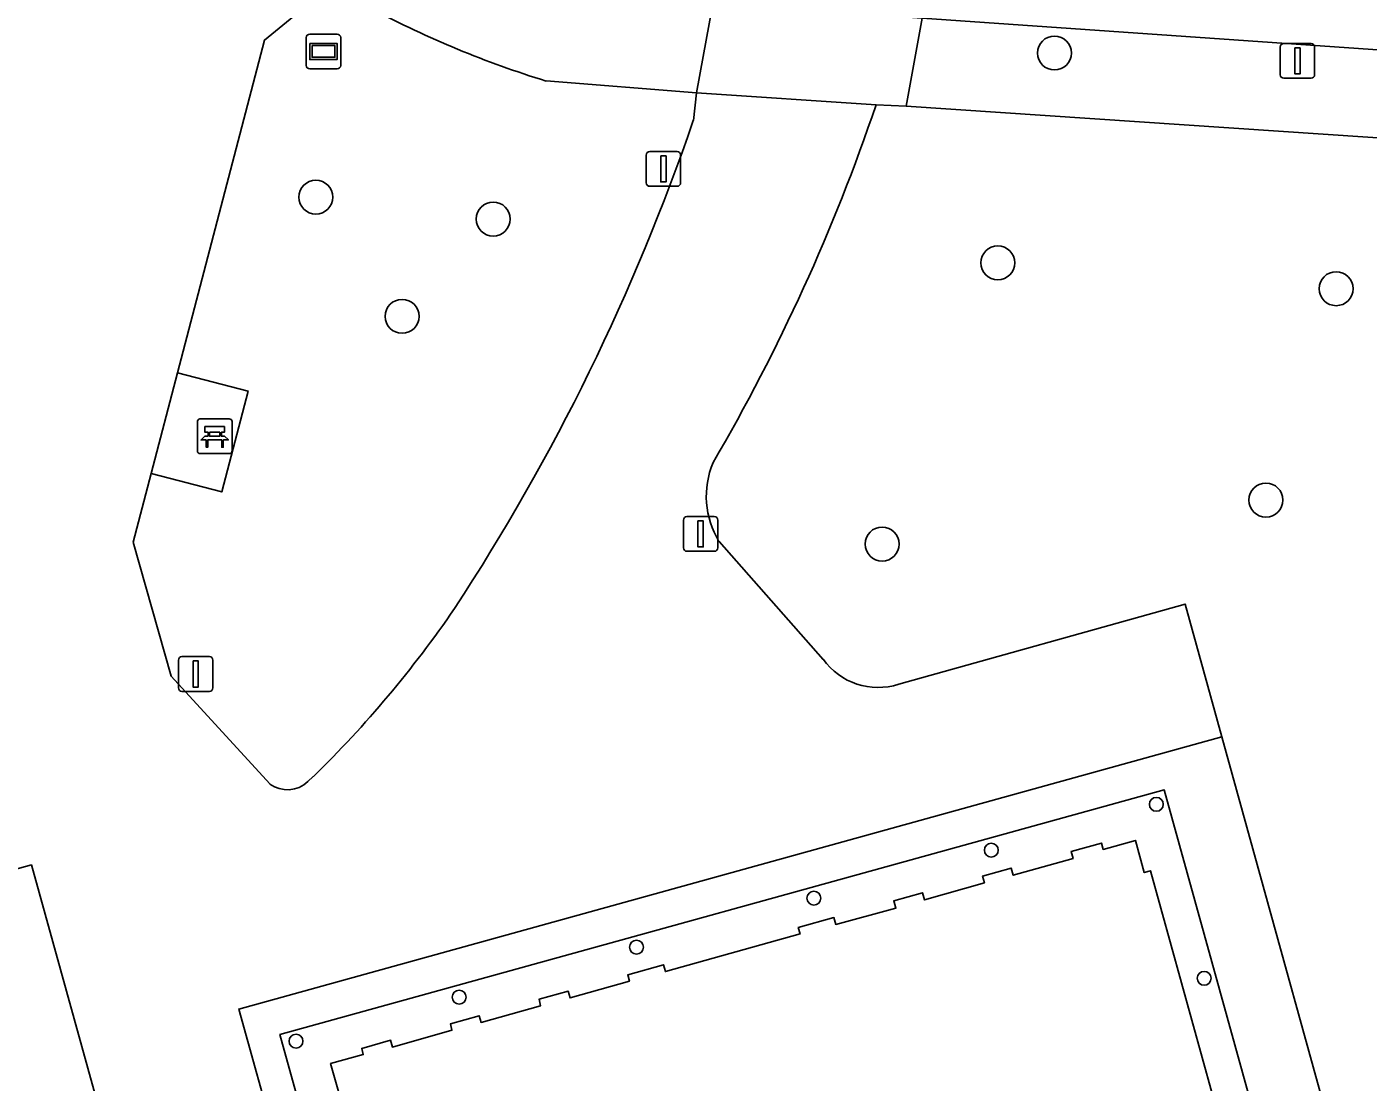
# Model space of a CAD drawing. Extents: x 159053 to 160042, y 380449 to 381423.
# Drawn here: x 159244.39 to 159283.01, y 381158.52 to 381188.91 of the extents above; entities that cross this region are included whole.
import ezdxf

# ---------------------------------------------------------------- set-up
doc = ezdxf.new("R2010")
doc.units = 0
for name, color, linetype in [('IMGEO_Bank', 7, 'Continuous'), ('IMGEO_Boom', 7, 'Continuous'), ('IMGEO_Groenvoorziening', 7, 'Continuous'), ('IMGEO_Informatiebord', 7, 'Continuous'), ('IMGEO_Lichtmast', 7, 'Continuous'), ('IMGEO_Pand', 7, 'Continuous'), ('IMGEO_Pand_overbouw', 7, 'Continuous'), ('IMGEO_Pand_vergunning_verleend', 7, 'Continuous'), ('IMGEO_Rijbaan_lokaal_open', 7, 'Continuous'), ('IMGEO_Verkeersbordpaal', 7, 'Continuous'), ('IMGEO_Voetpad_open', 7, 'Continuous')]:
    doc.layers.add(name, color=color, linetype=linetype)

msp = doc.modelspace()

# ---------------------------------------------------------------- linework, layer by layer
at = {"layer": 'IMGEO_Bank'}
for p, q in [((159249.302, 381176.693), (159249.302, 381177.534)), ((159249.302, 381177.534), (159249.302, 381176.693)), ((159249.377, 381177.618), (159250.218, 381177.618)), ((159250.218, 381177.618), (159249.377, 381177.618)), ((159250.302, 381177.543), (159250.302, 381176.702)), ((159250.302, 381176.702), (159250.302, 381177.543)), ((159249.999, 381177.016), (159249.606, 381177.016)), ((159249.611, 381177.124), (159249.611, 381177.23)), ((159249.655, 381177.23), (159249.655, 381177.124)), ((159249.943, 381177.236), (159249.661, 381177.236)), ((159249.661, 381177.118), (159249.943, 381177.118)), ((159249.949, 381177.124), (159249.949, 381177.23)), ((159249.993, 381177.23), (159249.993, 381177.124)), ((159250.227, 381176.618), (159249.386, 381176.618)), ((159249.386, 381176.618), (159250.227, 381176.618))]:
    msp.add_line(p, q, dxfattribs=at)
for points in [[(159249.605, 381177.236), (159249.519, 381177.236), (159249.519, 381177.397), (159250.082, 381177.397), (159250.082, 381177.236), (159249.999, 381177.236)], [(159249.549, 381177.016), (159249.407, 381177.016), (159249.519, 381177.118), (159249.605, 381177.118)], [(159249.599, 381177.009), (159249.599, 381176.802), (159249.556, 381176.802), (159249.556, 381177.009)], [(159249.999, 381177.118), (159250.082, 381177.118), (159250.194, 381177.016), (159250.055, 381177.016)], [(159250.049, 381177.009), (159250.049, 381176.802), (159250.005, 381176.802), (159250.005, 381177.009)]]:
    msp.add_lwpolyline(points, dxfattribs=at)
for centre, radius, start, end in [((159249.38, 381177.54), 0.0779, 92.4484, 184.2845), ((159249.38, 381177.54), 0.0779, 92.4484, 184.2845), ((159250.224, 381177.54), 0.0779, 2.4484, 94.2845), ((159250.224, 381177.54), 0.0779, 2.4484, 94.2845), ((159249.549, 381177.009), 0.00671, 2.8957, 87.1043), ((159249.606, 381177.009), 0.00671, 92.8957, 177.1043), ((159249.604, 381177.229), 0.00671, 2.8957, 87.1043), ((159249.604, 381177.125), 0.00671, 272.8957, 357.1043), ((159249.661, 381177.229), 0.00671, 92.8957, 177.1043), ((159249.661, 381177.125), 0.00671, 182.8957, 267.1043), ((159249.943, 381177.229), 0.00671, 2.8957, 87.1043), ((159249.943, 381177.125), 0.00671, 272.8957, 357.1043), ((159250, 381177.229), 0.00671, 92.8957, 177.1043), ((159250, 381177.125), 0.00671, 182.8957, 267.1043), ((159249.998, 381177.009), 0.00671, 2.8957, 87.1043), ((159250.055, 381177.009), 0.00671, 92.8957, 177.1043), ((159249.38, 381176.696), 0.0779, 182.4484, 274.2845), ((159249.38, 381176.696), 0.0779, 182.4484, 274.2845), ((159250.224, 381176.696), 0.0779, 272.4484, 4.2845), ((159250.224, 381176.696), 0.0779, 272.4484, 4.2845)]:
    msp.add_arc(centre, radius, start, end, dxfattribs=at)
at = {"layer": 'IMGEO_Boom'}
for centre in [(159273.974, 381188.157), (159252.712, 381184.007), (159257.818, 381183.375), (159272.344, 381182.112), (159282.083, 381181.369), (159255.194, 381180.573), (159280.062, 381175.282), (159269.013, 381174.015)]:
    msp.add_circle(centre, 0.489, dxfattribs=at)
at = {"layer": 'IMGEO_Groenvoorziening'}
for points in [[(159254.334, 381189.424), (159253.184, 381190.129), (159251.232, 381188.531), (159248.729, 381178.948), (159250.761, 381178.418), (159250.003, 381175.515), (159247.971, 381176.046), (159247.456, 381174.072), (159248.549, 381170.208), (159251.387, 381167.104)], [(159263.579, 381186.218), (159263.671, 381187.008), (159259.343, 381187.351)], [(159292.23, 381185.138), (159288.428, 381185.373), (159269.706, 381186.63), (159268.838, 381186.662)], [(159264.318, 381174.089), (159267.319, 381170.694)], [(159269.491, 381169.977), (159277.74, 381172.284), (159278.791, 381168.465), (159282.912, 381153.581), (159280.978, 381153.047), (159287.62, 381129.099), (159287.469, 381129.052), (159289.185, 381122.866), (159294.391, 381124.259), (159294.952, 381122.145), (159303.192, 381124.392), (159302.473, 381129.318), (159297.464, 381128.646), (159296.246, 381137.035), (159301.249, 381137.708), (159300.637, 381141.908), (159300.386, 381143.634), (159295.361, 381142.946), (159294.267, 381150.411), (159299.3, 381151.1), (159298.503, 381156.571), (159293.468, 381155.863), (159292.017, 381165.794)], [(159252.485, 381167.174), (159252.64, 381167.318)]]:
    msp.add_lwpolyline(points, dxfattribs=at)
for centre, radius, start, end in [((159267.674, 381214.569), 28.465, 242.0533, 252.9817), ((159215.82, 381204.595), 55.969, 329.7058, 341.3124), ((159204.462, 381206.422), 62.474, 326.74088, 341.13108), ((159266.47, 381175.395), 2.518, 157.409, 211.2458), ((159230.281, 381190.206), 31.997, 314.331, 325.6679), ((159268.896, 381171.822), 1.938, 215.5759, 287.8869), ((159251.894, 381167.792), 0.855, 233.6116, 313.684)]:
    msp.add_arc(centre, radius, start, end, dxfattribs=at)
at = {"layer": 'IMGEO_Informatiebord'}
for p, q in [((159252.437, 381187.802), (159252.437, 381188.602)), ((159252.437, 381188.602), (159252.437, 381187.802)), ((159252.537, 381188.702), (159253.327, 381188.702)), ((159253.327, 381188.702), (159252.537, 381188.702)), ((159253.427, 381188.602), (159253.427, 381187.802)), ((159253.427, 381187.802), (159253.427, 381188.602)), ((159253.327, 381187.702), (159252.537, 381187.702)), ((159252.537, 381187.702), (159253.327, 381187.702))]:
    msp.add_line(p, q, dxfattribs=at)
for points in [[(159252.538, 381188.434), (159253.326, 381188.434), (159253.326, 381187.97), (159252.538, 381187.97), (159252.538, 381188.434)], [(159252.603, 381188.369), (159252.603, 381188.035), (159253.261, 381188.035), (159253.261, 381188.369), (159252.603, 381188.369)]]:
    msp.add_lwpolyline(points, dxfattribs=at)
for centre, start, end in [((159252.537, 381188.602), 90, 180), ((159252.537, 381188.602), 90, 180), ((159253.327, 381188.602), 0, 90), ((159253.327, 381188.602), 360, 90), ((159252.537, 381187.802), 180, 270), ((159252.537, 381187.802), 180, 270), ((159253.327, 381187.802), 270, 0), ((159253.327, 381187.802), 270, 0)]:
    msp.add_arc(centre, 0.1, start, end, dxfattribs=at)
at = {"layer": 'IMGEO_Lichtmast'}
for p, q in [((159280.474, 381187.53), (159280.474, 381188.33)), ((159280.474, 381188.33), (159280.474, 381187.53)), ((159280.574, 381188.43), (159281.364, 381188.43)), ((159281.364, 381188.43), (159280.574, 381188.43)), ((159281.464, 381188.33), (159281.464, 381187.53)), ((159281.464, 381187.53), (159281.464, 381188.33)), ((159281.364, 381187.43), (159280.574, 381187.43)), ((159280.574, 381187.43), (159281.364, 381187.43)), ((159263.293, 381173.905), (159263.293, 381174.705)), ((159263.293, 381174.705), (159263.293, 381173.905)), ((159263.393, 381174.805), (159264.183, 381174.805)), ((159264.183, 381174.805), (159263.393, 381174.805)), ((159264.283, 381174.705), (159264.283, 381173.905)), ((159264.283, 381173.905), (159264.283, 381174.705)), ((159264.183, 381173.805), (159263.393, 381173.805)), ((159263.393, 381173.805), (159264.183, 381173.805)), ((159248.757, 381169.872), (159248.757, 381170.672)), ((159248.757, 381170.672), (159248.757, 381169.872)), ((159248.857, 381170.772), (159249.647, 381170.772)), ((159249.647, 381170.772), (159248.857, 381170.772)), ((159249.747, 381170.672), (159249.747, 381169.872)), ((159249.747, 381169.872), (159249.747, 381170.672)), ((159249.647, 381169.772), (159248.857, 381169.772)), ((159248.857, 381169.772), (159249.647, 381169.772))]:
    msp.add_line(p, q, dxfattribs=at)
for points in [[(159280.894, 381188.305), (159281.044, 381188.305), (159281.044, 381187.555), (159280.894, 381187.555), (159280.894, 381188.305)], [(159263.713, 381174.68), (159263.863, 381174.68), (159263.863, 381173.93), (159263.713, 381173.93), (159263.713, 381174.68)], [(159249.177, 381170.647), (159249.327, 381170.647), (159249.327, 381169.897), (159249.177, 381169.897), (159249.177, 381170.647)]]:
    msp.add_lwpolyline(points, dxfattribs=at)
for centre, start, end in [((159280.574, 381188.33), 90, 180), ((159280.574, 381188.33), 90, 180), ((159281.364, 381188.33), 0, 90), ((159281.364, 381188.33), 360, 90), ((159280.574, 381187.53), 180, 270), ((159280.574, 381187.53), 180, 270), ((159281.364, 381187.53), 270, 0), ((159281.364, 381187.53), 270, 0), ((159263.393, 381174.705), 90, 180), ((159263.393, 381174.705), 90, 180), ((159264.183, 381174.705), 0, 90), ((159264.183, 381174.705), 360, 90), ((159263.393, 381173.905), 180, 270), ((159263.393, 381173.905), 180, 270), ((159264.183, 381173.905), 270, 0), ((159264.183, 381173.905), 270, 0), ((159248.857, 381170.672), 90, 180), ((159248.857, 381170.672), 90, 180), ((159249.647, 381170.672), 0, 90), ((159249.647, 381170.672), 360, 90), ((159248.857, 381169.872), 180, 270), ((159248.857, 381169.872), 180, 270), ((159249.647, 381169.872), 270, 0), ((159249.647, 381169.872), 270, 0)]:
    msp.add_arc(centre, 0.1, start, end, dxfattribs=at)
at = {"layer": 'IMGEO_Pand'}
msp.add_lwpolyline([(159280.014, 381152.78), (159276.743, 381164.603), (159276.56, 381164.552), (159276.304, 381165.477), (159275.379, 381165.221), (159275.328, 381165.404), (159274.454, 381165.162), (159274.511, 381164.96), (159272.786, 381164.475), (159272.728, 381164.682), (159271.904, 381164.453), (159271.956, 381164.262), (159270.236, 381163.764), (159270.175, 381163.973), (159269.346, 381163.743), (159269.41, 381163.524), (159267.679, 381163.062), (159267.626, 381163.255), (159266.599, 381162.971), (159266.65, 381162.788), (159262.777, 381161.703), (159262.723, 381161.896), (159261.692, 381161.607), (159261.739, 381161.425), (159260.031, 381160.941), (159259.978, 381161.134), (159259.138, 381160.904), (159259.183, 381160.719), (159257.467, 381160.238), (159257.412, 381160.43), (159256.584, 381160.192), (159256.628, 381160.013), (159254.916, 381159.529), (159254.862, 381159.722), (159254.033, 381159.489), (159254.077, 381159.311), (159253.135, 381159.05), (159253.4, 381158.117)], dxfattribs=at)
for centre, start, end in [((159276.906, 381166.519), 90, 270), ((159276.906, 381166.519), 270, 90), ((159272.156, 381165.196), 90, 270), ((159272.156, 381165.196), 270, 90), ((159267.05, 381163.814), 90, 270), ((159267.05, 381163.814), 270, 90), ((159261.944, 381162.406), 90, 270), ((159261.944, 381162.406), 270, 90), ((159278.285, 381161.508), 90, 270), ((159278.285, 381161.508), 270, 90), ((159256.837, 381160.963), 90, 270), ((159256.837, 381160.963), 270, 90), ((159252.142, 381159.696), 90, 270), ((159252.142, 381159.696), 270, 90)]:
    msp.add_arc(centre, 0.2, start, end, dxfattribs=at)
at = {"layer": 'IMGEO_Pand_overbouw'}
for points in [[(159280.978, 381153.047), (159277.135, 381166.934), (159251.679, 381159.885), (159253.576, 381153.044)], [(159253.4, 381158.117), (159253.135, 381159.05), (159254.077, 381159.311), (159254.033, 381159.489), (159254.862, 381159.722), (159254.916, 381159.529), (159256.628, 381160.013), (159256.584, 381160.192), (159257.412, 381160.43), (159257.467, 381160.238), (159259.183, 381160.719), (159259.138, 381160.904), (159259.978, 381161.134), (159260.031, 381160.941), (159261.739, 381161.425), (159261.692, 381161.607), (159262.723, 381161.896), (159262.777, 381161.703), (159266.65, 381162.788), (159266.599, 381162.971), (159267.626, 381163.255), (159267.679, 381163.062), (159269.41, 381163.524), (159269.346, 381163.743), (159270.175, 381163.973), (159270.236, 381163.764), (159271.956, 381164.262), (159271.904, 381164.453), (159272.728, 381164.682), (159272.786, 381164.475), (159274.511, 381164.96), (159274.454, 381165.162), (159275.328, 381165.404), (159275.379, 381165.221), (159276.304, 381165.477), (159276.56, 381164.552), (159276.743, 381164.603), (159280.014, 381152.78)]]:
    msp.add_lwpolyline(points, dxfattribs=at)
msp.add_lwpolyline([(159249.617, 381146.417), (159253.067, 381147.375), (159252.059, 381151.007), (159248.609, 381150.05), (159244.524, 381164.774), (159216.821, 381157.087), (159215.484, 381161.905), (159146.712, 381142.823), (159144.149, 381142.112), (159127.074, 381137.375), (159127.322, 381136.481), (159127.96, 381134.183), (159128.847, 381130.986), (159129.855, 381127.353), (159132.702, 381117.091), (159133.413, 381114.528), (159135.79, 381105.961), (159251.903, 381138.179)], close=True, dxfattribs=at)
at = {"layer": 'IMGEO_Pand_vergunning_verleend'}
msp.add_lwpolyline([(159251.903, 381138.179), (159135.79, 381105.961), (159133.413, 381114.528), (159130.137, 381113.619), (159129.426, 381116.182), (159132.702, 381117.091), (159129.855, 381127.353), (159126.405, 381126.396), (159125.397, 381130.029), (159128.847, 381130.986), (159127.074, 381137.375), (159144.149, 381142.112), (159143.24, 381145.388), (159145.803, 381146.1), (159146.712, 381142.823), (159215.484, 381161.905), (159216.821, 381157.087), (159244.524, 381164.774), (159248.609, 381150.05), (159252.059, 381151.007), (159253.067, 381147.375), (159249.617, 381146.417)], close=True, dxfattribs=at)
at = {"layer": 'IMGEO_Rijbaan_lokaal_open'}
for points in [[(159482.078, 381180.662), (159455.525, 381182.85), (159444.275, 381183.548), (159419.745, 381185.125), (159410.545, 381185.773), (159398.502, 381186.692), (159371.994, 381188.49), (159359.323, 381189.387), (159340.654, 381190.693), (159337.916, 381190.875), (159332.905, 381191.207), (159309.922, 381192.73), (159287.147, 381194.26), (159278.1, 381194.857), (159274.38, 381195.177), (159273.367, 381195.267), (159264.523, 381195.918), (159264.142, 381189.576), (159270.165, 381189.159), (159290.318, 381187.762), (159293.502, 381187.602), (159310.558, 381186.943)], [(159251.387, 381167.104), (159248.549, 381170.208), (159247.456, 381174.072), (159247.971, 381176.046), (159248.729, 381178.948), (159251.232, 381188.531), (159253.184, 381190.129)], [(159268.838, 381186.662), (159263.671, 381187.008), (159263.579, 381186.218)], [(159267.319, 381170.694), (159264.318, 381174.089)], [(159278.791, 381168.465), (159277.74, 381172.284), (159269.491, 381169.977)], [(159252.666, 381152.826), (159250.492, 381160.623), (159278.791, 381168.465)], [(159252.64, 381167.318), (159252.485, 381167.174)]]:
    msp.add_lwpolyline(points, dxfattribs=at)
for centre, radius, start, end in [((159215.82, 381204.595), 55.969, 329.7058, 341.3124), ((159204.462, 381206.422), 62.474, 326.74088, 341.13108), ((159266.47, 381175.395), 2.518, 157.409, 211.2458), ((159230.281, 381190.206), 31.997, 314.331, 325.6679), ((159268.896, 381171.822), 1.938, 215.5759, 287.8869), ((159251.894, 381167.792), 0.855, 233.6116, 313.684)]:
    msp.add_arc(centre, radius, start, end, dxfattribs=at)
at = {"layer": 'IMGEO_Verkeersbordpaal'}
for p, q in [((159262.223, 381184.418), (159262.223, 381185.218)), ((159262.223, 381185.218), (159262.223, 381184.418)), ((159262.323, 381185.318), (159263.113, 381185.318)), ((159263.113, 381185.318), (159262.323, 381185.318)), ((159263.213, 381185.218), (159263.213, 381184.418)), ((159263.213, 381184.418), (159263.213, 381185.218)), ((159263.113, 381184.318), (159262.323, 381184.318)), ((159262.323, 381184.318), (159263.113, 381184.318))]:
    msp.add_line(p, q, dxfattribs=at)
msp.add_lwpolyline([(159262.643, 381185.193), (159262.793, 381185.193), (159262.793, 381184.443), (159262.643, 381184.443), (159262.643, 381185.193)], dxfattribs=at)
for centre, start, end in [((159262.323, 381185.218), 90, 180), ((159262.323, 381185.218), 90, 180), ((159263.113, 381185.218), 0, 90), ((159263.113, 381185.218), 360, 90), ((159262.323, 381184.418), 180, 270), ((159262.323, 381184.418), 180, 270), ((159263.113, 381184.418), 270, 0), ((159263.113, 381184.418), 270, 0)]:
    msp.add_arc(centre, 0.1, start, end, dxfattribs=at)
at = {"layer": 'IMGEO_Voetpad_open'}
for points in [[(159259.343, 381187.351), (159263.671, 381187.008), (159264.142, 381189.576)], [(159293.502, 381187.602), (159290.318, 381187.762), (159270.165, 381189.159), (159269.706, 381186.63), (159288.428, 381185.373), (159292.23, 381185.138), (159297.66, 381184.784)], [(159282.912, 381153.581), (159278.791, 381168.465), (159250.492, 381160.623), (159252.666, 381152.826)], [(159253.4, 381158.117), (159253.135, 381159.05), (159254.077, 381159.311), (159254.033, 381159.489), (159254.862, 381159.722), (159254.916, 381159.529), (159256.628, 381160.013), (159256.584, 381160.192), (159257.412, 381160.43), (159257.467, 381160.238), (159259.183, 381160.719), (159259.138, 381160.904), (159259.978, 381161.134), (159260.031, 381160.941), (159261.739, 381161.425), (159261.692, 381161.607), (159262.723, 381161.896), (159262.777, 381161.703), (159266.65, 381162.788), (159266.599, 381162.971), (159267.626, 381163.255), (159267.679, 381163.062), (159269.41, 381163.524), (159269.346, 381163.743), (159270.175, 381163.973), (159270.236, 381163.764), (159271.956, 381164.262), (159271.904, 381164.453), (159272.728, 381164.682), (159272.786, 381164.475), (159274.511, 381164.96), (159274.454, 381165.162), (159275.328, 381165.404), (159275.379, 381165.221), (159276.304, 381165.477), (159276.56, 381164.552), (159276.743, 381164.603), (159280.014, 381152.78)]]:
    msp.add_lwpolyline(points, dxfattribs=at)
for points in [[(159270.165, 381189.159), (159264.142, 381189.576), (159263.671, 381187.008), (159268.838, 381186.662), (159269.706, 381186.63)], [(159248.729, 381178.948), (159247.971, 381176.046), (159250.003, 381175.515), (159250.761, 381178.418)]]:
    msp.add_lwpolyline(points, close=True, dxfattribs=at)
for centre, radius, start, end in [((159267.674, 381214.569), 28.465, 242.0533, 252.9817), ((159276.906, 381166.519), 0.2, 90, 270), ((159276.906, 381166.519), 0.2, 270, 90), ((159272.156, 381165.196), 0.2, 90, 270), ((159272.156, 381165.196), 0.2, 270, 90), ((159267.05, 381163.814), 0.2, 90, 270), ((159267.05, 381163.814), 0.2, 270, 90), ((159261.944, 381162.406), 0.2, 90, 270), ((159261.944, 381162.406), 0.2, 270, 90), ((159278.285, 381161.508), 0.2, 90, 270), ((159278.285, 381161.508), 0.2, 270, 90), ((159256.837, 381160.963), 0.2, 90, 270), ((159256.837, 381160.963), 0.2, 270, 90), ((159252.142, 381159.696), 0.2, 90, 270), ((159252.142, 381159.696), 0.2, 270, 90)]:
    msp.add_arc(centre, radius, start, end, dxfattribs=at)

doc.saveas('drawing.dxf')
